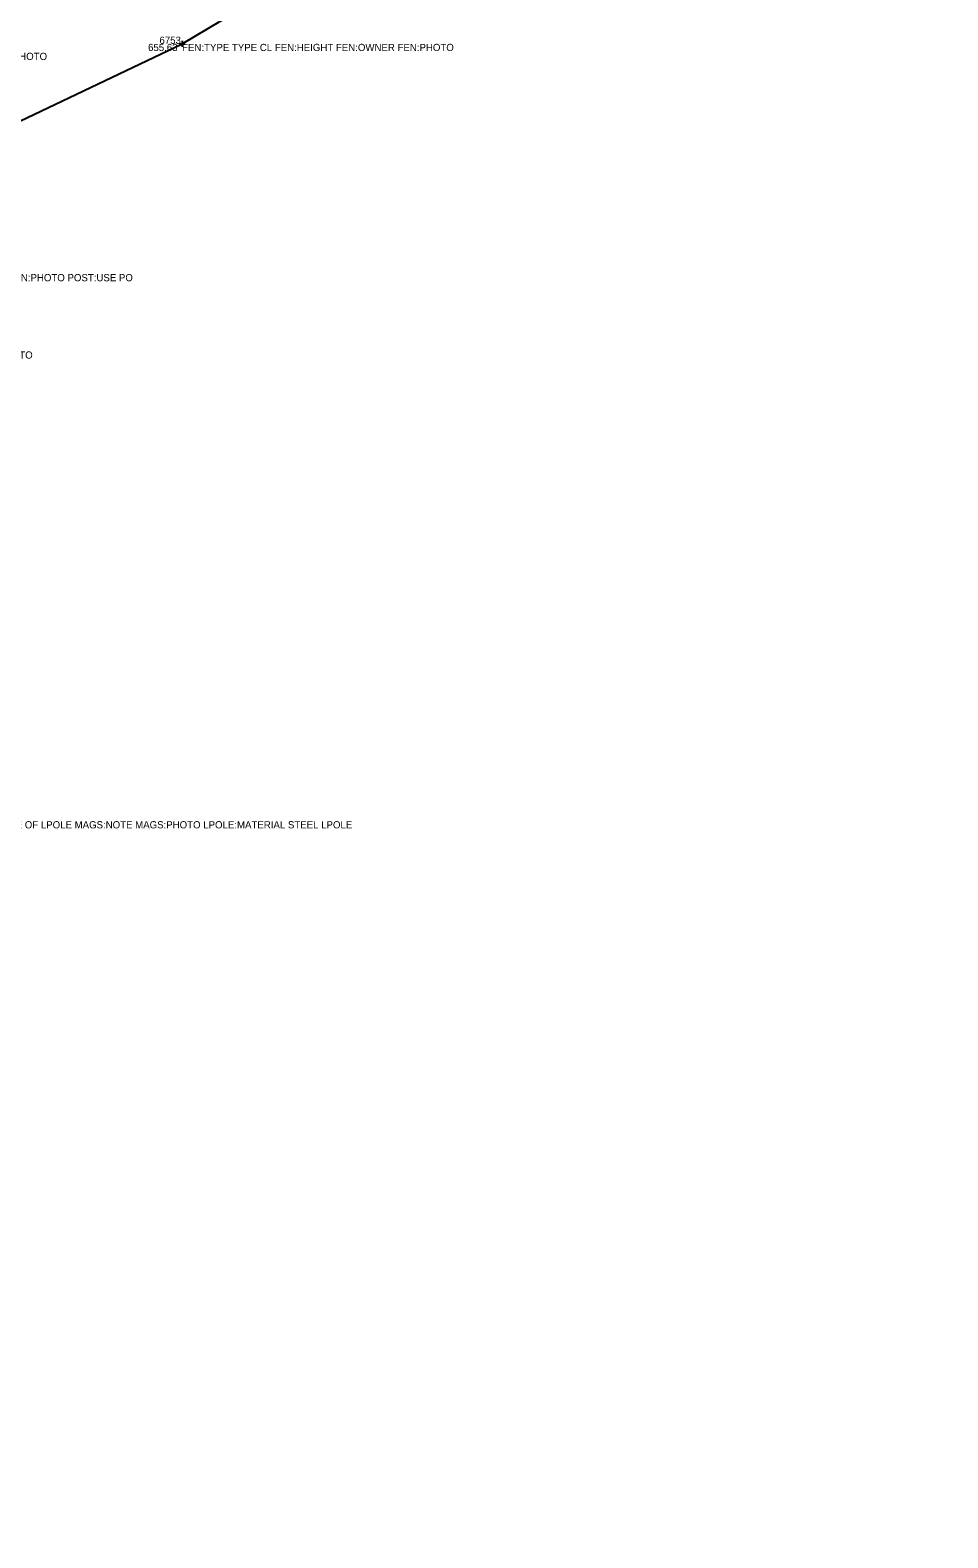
# Model space of a CAD drawing. Extents: x 2129350 to 2137777, y 657588 to 659885.
# Drawn here: x 2133037.9 to 2133190.5, y 658269.8 to 658520.7 of the extents above; entities that cross this region are included whole.
import ezdxf

# ---------------------------------------------------------------- set-up
doc = ezdxf.new("R2010")
doc.units = 0
for name, color, linetype in [('DT_X_TIN_Hull', 7, 'Continuous'), ('SV_X_Shot_Marker', 7, 'Continuous'), ('SV_X_Text_Comment', 7, 'Continuous'), ('SV_X_Text_Elevation', 7, 'Continuous'), ('SV_X_Text_Name', 7, 'Continuous')]:
    doc.layers.add(name, color=color, linetype=linetype)

msp = doc.modelspace()

# ---------------------------------------------------------------- linework, layer by layer
at = {"layer": 'DT_X_TIN_Hull'}
msp.add_lwpolyline([(2132540.53, 658289.4), (2132539.03, 658286.06), (2132536.83, 658279.3), (2132537.2, 658279.01), (2132540.62, 658270.42), (2132548.2, 658269.84), (2132579.39, 658310.87), (2132621, 658329.41), (2132667.62, 658335.4), (2132712.75, 658350.21), (2132765.51, 658370.93), (2132811.12, 658416.76), (2132865.06, 658421.38), (2132884.19, 658431.34), (2132933.33, 658488.43), (2132983.35, 658480.41), (2133063.13, 658518.41), (2133131.97, 658559.41), (2133180.89, 658556.24), (2133241.37, 658575.53)], dxfattribs=at)
at = {"layer": 'SV_X_Shot_Marker'}
for p, q in [((2133062.63, 658518.41), (2133063.63, 658518.41)), ((2133063.13, 658518.91), (2133063.13, 658517.91)), ((2133063.13, 658518.41), (2133063.13, 658518.41))]:
    msp.add_line(p, q, dxfattribs=at)

# ---------------------------------------------------------------- texts
at = {"layer": 'SV_X_Text_Comment'}
for s, p in [('FEN:TYPE TYPE CL FEN:HEIGHT FEN:OWNER FEN:PHOTO', (2133063.13, 658517.21)), ('LPOLE:MATERIAL ALUMINUM LPOLE:OWNER ODOT LPOLE:POLE# N/A LPOLE:PHOTO', (2132974.59, 658515.73)), ('REF TIE CORNER FEN POST FEN:TYPE FEN:HEIGHT FEN:OWNER FEN:PHOTO POST:USE PO', (2132983.08, 658478.91)), ('CPP:SIZE 24 CPP:LOCATION INVERT CPP:CONDITION EXCELLENT CPP:PHOTO', (2132977.1, 658466.04)), ('MAGS IN NOSTH SIDE OF LPOLE MAGS:NOTE MAGS:PHOTO LPOLE:MATERIAL STEEL LPOLE', (2133019.48, 658387.88))]:
    msp.add_text(s, height=1.2, dxfattribs=at).set_placement(p)
at = {"layer": 'SV_X_Text_Elevation'}
msp.add_text('655.63', height=1.2, dxfattribs=at).set_placement((2133057.47, 658517.21))
at = {"layer": 'SV_X_Text_Name'}
msp.add_text('6753', height=1.2, dxfattribs=at).set_placement((2133059.36, 658518.41))

doc.saveas('drawing.dxf')
